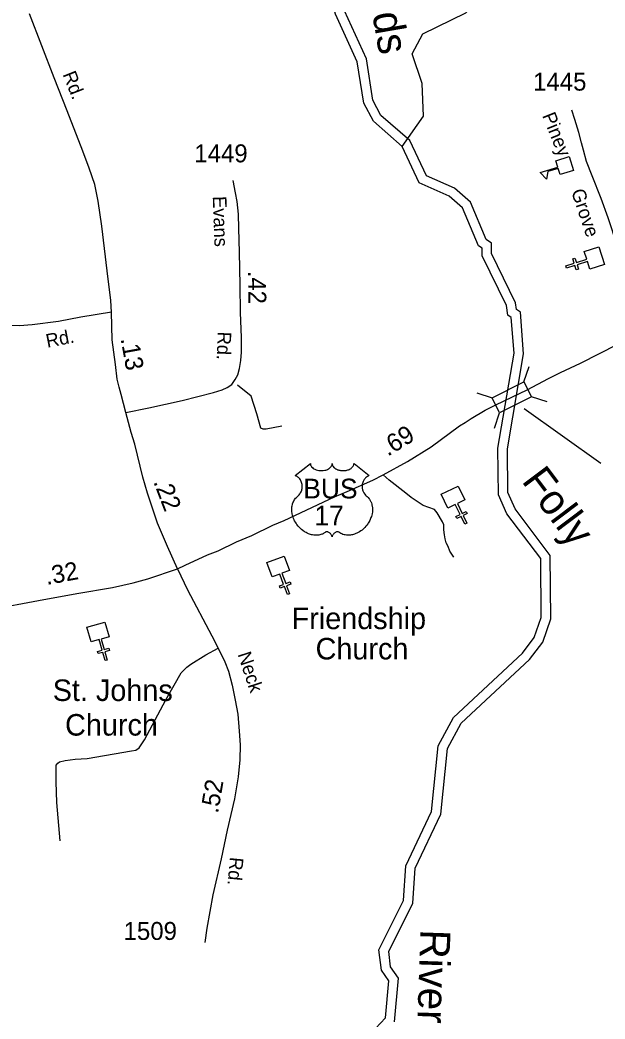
# Model space of a CAD drawing. Extents: x 2104537 to 2336408, y 34176 to 229611.
# Drawn here: x 2245467 to 2249543, y 104750 to 111712 of the extents above; entities that cross this region are included whole.
import ezdxf

# ---------------------------------------------------------------- set-up
doc = ezdxf.new("R2010")
doc.units = 0
for name, color, linetype in [('Exist Cultural Church CELL', 7, 'Continuous'), ('Exist Cultural Church Label', 7, 'Continuous'), ('Exist Cultural Educational Facility High CELL', 7, 'Continuous'), ('Exist Hydrographic Creek Single Shore', 7, 'Continuous'), ('Exist Hydrographic River Shore', 7, 'Continuous'), ('Exist Hydrographic River Shore Label', 7, 'Continuous'), ('Exist Road Non-System Type 51', 7, 'Continuous'), ('Exist Road Primary US Attributed', 7, 'Continuous'), ('Exist Road Primary US Mileage Hundredths English Label', 7, 'Continuous'), ('Exist Road Primary US Shield CELL', 7, 'Continuous'), ('Exist Road Primary US Shield Number Label', 7, 'Continuous'), ('Exist Road Primary US Structure Standard Bridge CELL', 7, 'Continuous'), ('Exist Road Primary US Structure Standard Bridge Number Label', 7, 'Continuous'), ('Exist Road Secondary Mileage Hundredths English Label', 7, 'Continuous'), ('Exist Road Secondary Type 51 Attributed', 7, 'Continuous'), ('Exist Road Secondary Type 51 Label', 7, 'Continuous'), ('Exist Road Secondary Type 51 Number Label', 7, 'Continuous')]:
    doc.layers.add(name, color=color, linetype=linetype)

msp = doc.modelspace()

# ---------------------------------------------------------------- linework, layer by layer
at = {"layer": 'Exist Cultural Church CELL'}
for points in [[(2249438.2, 109974.9), (2249420.8, 110029.2), (2249348.2, 110006.1), (2249357.9, 109975.6), (2249342.7, 109970.7), (2249333, 110001.2), (2249275.7, 109983), (2249270.8, 109998.3), (2249328.1, 110016.5), (2249318.4, 110047), (2249333.7, 110051.9), (2249343.4, 110021.4), (2249415.9, 110044.4), (2249398.6, 110099.4), (2249500, 110131.7), (2249539.6, 110007.2)], [(2248565.7, 108367), (2248514.5, 108342.2), (2248547.5, 108273.6), (2248576.3, 108287.5), (2248583.2, 108273.1), (2248554.4, 108259.2), (2248580.5, 108205), (2248566, 108198.1), (2248540, 108252.3), (2248511.1, 108238.4), (2248504.2, 108252.8), (2248533, 108266.7), (2248500, 108335.3), (2248448, 108310.4), (2248401.9, 108406.3), (2248519.6, 108463)], [(2247346, 107875.8), (2247292.6, 107855.9), (2247319.2, 107784.5), (2247349.2, 107795.7), (2247354.7, 107780.7), (2247324.7, 107769.5), (2247345.7, 107713.2), (2247330.7, 107707.6), (2247309.7, 107764), (2247279.7, 107752.8), (2247274.2, 107767.8), (2247304.1, 107778.9), (2247277.6, 107850.3), (2247223.5, 107830.3), (2247186.4, 107930.1), (2247308.9, 107975.6)], [(2246088.5, 107413.7), (2246033.8, 107397.9), (2246054.7, 107324.7), (2246085.5, 107333.5), (2246089.9, 107318.2), (2246059.1, 107309.4), (2246075.6, 107251.5), (2246060.2, 107247.1), (2246043.7, 107304.9), (2246012.9, 107296.1), (2246008.5, 107311.5), (2246039.3, 107320.3), (2246018.3, 107393.5), (2245962.9, 107377.8), (2245933.6, 107480.1), (2246059.2, 107516)]]:
    msp.add_lwpolyline(points, close=True, dxfattribs=at)
at = {"layer": 'Exist Cultural Educational Facility High CELL'}
msp.add_lwpolyline([(2249324.5, 110662.8), (2249231, 110633.7), (2249217.3, 110677.6), (2249145.6, 110655.3), (2249136.4, 110603.2), (2249091.7, 110648.6), (2249214.4, 110686.8), (2249200.8, 110730.7), (2249294.2, 110759.8)], close=True, dxfattribs=at)
at = {"layer": 'Exist Hydrographic Creek Single Shore'}
msp.add_lwpolyline([(2248130.1, 110831.1), (2248279.2, 111041.4), (2248268.1, 111268), (2248200.3, 111475.9), (2248274.3, 111615.6), (2248573.3, 111760.7), (2248664.3, 111844.2), (2248760.3, 112262.3)], dxfattribs=at)
at = {"layer": 'Exist Hydrographic River Shore'}
for points in [[(2248183.7, 110871.5), (2247981.4, 111047.1), (2247925.3, 111152.5), (2247880.7, 111440.1), (2247727.2, 111774.4), (2247618.7, 112176.4), (2247615.9, 112515.6), (2247656.1, 112927.7), (2247593.1, 113082.6), (2247415.8, 113238.8), (2246829.6, 113550.9)], [(2248130.1, 110831.1), (2247929.2, 111005.5), (2247862.1, 111131.5), (2247817.2, 111421), (2247665.3, 111752), (2247553.1, 112167.5), (2247550.3, 112518.5), (2247589.2, 112918), (2247538.2, 113043.6), (2247378.2, 113184.5), (2246809.2, 113487.4)], [(2247700.4, 104423), (2248013.3, 104758), (2248036.2, 105016.8), (2247986.2, 105089.9), (2247968.4, 105231.3), (2248140.2, 105575.7), (2248155.4, 105818.2), (2248335.2, 106195.3), (2248381.3, 106653.6), (2248488.4, 106851.6), (2248967.4, 107298.3), (2249050.2, 107408.3), (2249099.2, 107548.4), (2249095.3, 107958.5), (2248859.3, 108271.4), (2248800.3, 108403.8), (2248797.2, 108728.6), (2248909.3, 109389.1), (2248890.3, 109638.7), (2248865.3, 109655.6), (2248856.2, 109721.4), (2248687.3, 110069.1), (2248686.2, 110121.6), (2248661.2, 110138.5), (2248550.3, 110403.1), (2248458.2, 110483.6), (2248249.3, 110576.2), (2248130.1, 110831.1)], [(2248076.6, 104729.8), (2248103.7, 105034.4), (2248049.3, 105113.9), (2248035.9, 105219.8), (2248204.8, 105558.4), (2248220.1, 105801.4), (2248399.3, 106177.3), (2248445.3, 106633.9), (2248541, 106811), (2249016.3, 107254.3), (2249108.8, 107377), (2249164.9, 107537.6), (2249160.7, 107980.8), (2248916.2, 108305), (2248865.7, 108418.1), (2248862.8, 108723.4), (2248975.4, 109386), (2248953.3, 109675.4), (2248926.3, 109693.6), (2248919.8, 109740.7), (2248752.6, 110084.8), (2248751.2, 110157), (2248714.2, 110181.9), (2248604.9, 110442.5), (2248493.9, 110539.5), (2248298.3, 110626.2), (2248183.7, 110871.5)]]:
    msp.add_lwpolyline(points, dxfattribs=at)
at = {"layer": 'Exist Road Non-System Type 51'}
for points in [[(2247291.3, 108880.9), (2247183.6, 108861.4), (2247161.6, 108861.3), (2247145.7, 108867), (2247118.4, 108966.7), (2247078.8, 109090.2), (2246981.9, 109167.1)], [(2248490.4, 107967.5), (2248461.8, 108009.5), (2248451.3, 108043.3), (2248437, 108069.1), (2248428.7, 108097.1), (2248424.3, 108125), (2248419.9, 108159), (2248419.6, 108192.8), (2248411.2, 108214.8), (2248374.4, 108278.3), (2248356.3, 108300), (2248276, 108327.2), (2248193.3, 108384.2), (2248154.9, 108413.7), (2248040.4, 108504.3), (2247997.8, 108541.7)], [(2245748.2, 105991.8), (2245724.8, 106259.6), (2245718.9, 106403.5), (2245719.6, 106519.5), (2245731.3, 106533.6), (2245743.2, 106541.8), (2245783, 106552.2), (2245851, 106561.1), (2245934.9, 106566.1), (2246244.1, 106617.9), (2246274, 106624.3), (2246298.5, 106640.3), (2246335.1, 106695.1), (2246483.5, 106974.8), (2246590.1, 107161.5), (2246630.5, 107202.8), (2246658.3, 107223), (2246761.6, 107288.4), (2246848.9, 107333.3)]]:
    msp.add_lwpolyline(points, dxfattribs=at)
at = {"layer": 'Exist Road Primary US Attributed'}
for points in [[(2248894.1, 109083.3), (2248999.8, 109135.1), (2249150, 109212.8), (2249232.5, 109255.4), (2249371.7, 109320.7), (2249632.5, 109453), (2249820.2, 109539)], [(2246565, 107887.3), (2246618.1, 107912.7), (2246773.4, 107984.1), (2246847, 108012.9), (2246976.4, 108074.2), (2247081.6, 108120.1), (2247229.2, 108190.4), (2247308.8, 108223.3), (2247659.2, 108388.5), (2247746.9, 108425.4), (2247926.4, 108504.9), (2247997.8, 108541.7), (2248167, 108635.9), (2248331.7, 108736.9), (2248530.3, 108882.8), (2248568.7, 108907.3), (2248609.7, 108933.5), (2248709.2, 108992.3), (2248783.4, 109028.8), (2248894.1, 109083.3)], [(2244920.5, 107535.6), (2245006, 107551.5), (2245271.2, 107605.1), (2245597.4, 107665.5), (2245863.3, 107714.4), (2246110.9, 107757.6), (2246256.3, 107789.8), (2246358.4, 107817.8), (2246565, 107887.3)]]:
    msp.add_lwpolyline(points, dxfattribs=at)
at = {"layer": 'Exist Road Primary US Shield CELL'}
msp.add_lwpolyline([(2247490.2, 108621.8), (2247490.5, 108617.4), (2247491.5, 108612.2), (2247492.3, 108609.5), (2247494.8, 108604.3), (2247498.8, 108598.2), (2247504.4, 108592.2), (2247510.8, 108587), (2247515, 108584.3), (2247522.3, 108580.4), (2247530.5, 108576.9), (2247539.7, 108574.3), (2247549, 108572.4), (2247559.3, 108571.3), (2247569.4, 108571.1), (2247580.3, 108571.9), (2247592.3, 108574.2), (2247597.9, 108575.7), (2247604.1, 108577.8), (2247609.9, 108580.2), (2247616.2, 108583.6), (2247621.3, 108586.8), (2247625.3, 108589.7), (2247631, 108595.1), (2247635.5, 108600.7), (2247637.3, 108603.9), (2247639, 108606.9), (2247641.2, 108613.3), (2247641.8, 108616.1), (2247642.3, 108622), (2247642.6, 108617.1), (2247643.1, 108614), (2247644, 108611), (2247645.2, 108607.8), (2247647.5, 108603.2), (2247650, 108599.5), (2247654.7, 108593.9), (2247657.7, 108591.1), (2247660.4, 108588.9), (2247667.6, 108584), (2247676, 108579.7), (2247680.2, 108577.9), (2247684.4, 108576.4), (2247689.8, 108574.7), (2247695.4, 108573.4), (2247700.9, 108572.5), (2247706.6, 108571.6), (2247712.4, 108571.2), (2247717.1, 108571.1), (2247722.9, 108571.1), (2247728.2, 108571.5), (2247733.6, 108572.1), (2247739.7, 108573.1), (2247744.5, 108574.2), (2247750.9, 108575.9), (2247756.7, 108577.9), (2247761.8, 108580.1), (2247768.4, 108583.6), (2247773.7, 108586.9), (2247777.6, 108590), (2247782.2, 108594.3), (2247786.6, 108599.4), (2247789.2, 108603.1), (2247791, 108606.9), (2247792.7, 108611), (2247793.8, 108615.2), (2247794.3, 108618.9), (2247794.4, 108622.1), (2247900.6, 108537.4), (2247898.1, 108536.5), (2247892.4, 108533.7), (2247887.8, 108531), (2247880.5, 108525.8), (2247877.3, 108523), (2247874.2, 108520), (2247871.3, 108516.9), (2247868.8, 108513.9), (2247865.7, 108509.7), (2247862.9, 108505.4), (2247860.2, 108500.7), (2247858.2, 108496.6), (2247855, 108488.1), (2247853.4, 108482.7), (2247852.4, 108478.1), (2247851.1, 108468.6), (2247850.8, 108464.1), (2247850.8, 108459.6), (2247851.1, 108454.9), (2247851.5, 108450.4), (2247852.3, 108445.7), (2247853.1, 108441.5), (2247854.4, 108436.4), (2247856.3, 108430.5), (2247858.6, 108424.8), (2247863.5, 108415.6), (2247869.7, 108406.2), (2247874.2, 108400.9), (2247878.6, 108396.4), (2247885.1, 108390.8), (2247888.7, 108387.7), (2247892.8, 108383.6), (2247899.4, 108375.9), (2247902.1, 108372.3), (2247904.8, 108368.2), (2247907.4, 108364), (2247909.9, 108359.4), (2247911.9, 108355.5), (2247915.6, 108346.4), (2247918.3, 108337.5), (2247919.6, 108332.9), (2247921.6, 108322.5), (2247922.3, 108317.3), (2247923.1, 108307.1), (2247923.2, 108294.8), (2247922.2, 108283.1), (2247920, 108269.5), (2247918.2, 108261.4), (2247915.4, 108251.9), (2247912.7, 108243.6), (2247907.9, 108231.5), (2247903.6, 108222.7), (2247898, 108212.4), (2247894.1, 108206.2), (2247889.7, 108199.6), (2247884.1, 108191.9), (2247877.6, 108183.7), (2247869.7, 108175.1), (2247863.4, 108168.8), (2247855.1, 108161.4), (2247850.1, 108157.2), (2247842.9, 108151.8), (2247833.1, 108145.3), (2247823.5, 108139.7), (2247815.2, 108135.5), (2247808, 108132.4), (2247798.6, 108128.8), (2247782.9, 108124.5), (2247777.2, 108123.3), (2247770.4, 108122.3), (2247764, 108121.6), (2247757.9, 108121.3), (2247749.6, 108121.3), (2247741.4, 108121.9), (2247733.6, 108123), (2247725.5, 108124.7), (2247717, 108127.2), (2247709.3, 108130.2), (2247701.5, 108134.1), (2247688.4, 108142.4), (2247684.6, 108144.4), (2247682.5, 108144.9), (2247677.4, 108145.2), (2247672.6, 108144.2), (2247667.7, 108142.2), (2247664.8, 108140.7), (2247660.8, 108138.1), (2247657.8, 108135.7), (2247654.2, 108132.2), (2247651.7, 108129.4), (2247649.8, 108127.1), (2247646.1, 108121.3), (2247644.7, 108118.5), (2247643.4, 108114.9), (2247642.1, 108109.6), (2247640.5, 108116.3), (2247638.5, 108120.7), (2247636.3, 108124.5), (2247633.9, 108127.8), (2247630.2, 108132.1), (2247626.9, 108135.3), (2247622.9, 108138.5), (2247618.6, 108141.1), (2247615.2, 108142.9), (2247612, 108144), (2247608.2, 108145), (2247605.1, 108145.2), (2247602.5, 108145.2), (2247599, 108144.4), (2247594.2, 108140.9), (2247589.6, 108137.8), (2247584.6, 108134.7), (2247578.7, 108131.5), (2247574.4, 108129.5), (2247569.3, 108127.5), (2247563.2, 108125.5), (2247556.7, 108123.8), (2247550, 108122.5), (2247544.1, 108121.6), (2247537.8, 108121), (2247532, 108120.8), (2247526.1, 108120.9), (2247520.5, 108121.3), (2247514, 108121.9), (2247506, 108123.1), (2247499.3, 108124.6), (2247492.3, 108126.5), (2247485.1, 108128.7), (2247477.4, 108131.7), (2247467.7, 108135.9), (2247461, 108139.3), (2247450.4, 108145.4), (2247438, 108154), (2247428.6, 108161.6), (2247421.7, 108167.8), (2247411.6, 108178.1), (2247405.7, 108184.9), (2247396.3, 108196.9), (2247390.4, 108205.7), (2247386.5, 108212.1), (2247380.9, 108222.4), (2247377.8, 108228.8), (2247373.7, 108238.2), (2247370.6, 108246.8), (2247367.9, 108255), (2247366.5, 108260.2), (2247364.5, 108269.3), (2247363.3, 108275.8), (2247362.1, 108284.7), (2247361.4, 108294), (2247361.3, 108302.6), (2247361.5, 108309.8), (2247362.4, 108318.1), (2247363.8, 108327), (2247365.5, 108334.6), (2247367, 108340), (2247369.3, 108346.7), (2247372.2, 108354), (2247375.8, 108361.1), (2247379.1, 108366.9), (2247383.3, 108373.2), (2247387.5, 108378.5), (2247392.9, 108384.4), (2247398.5, 108389.8), (2247403.7, 108394), (2247409.9, 108400.1), (2247413.1, 108403.7), (2247416.9, 108408.8), (2247420, 108413.5), (2247422.5, 108417.7), (2247425.7, 108423.9), (2247427.6, 108428.6), (2247430.1, 108435.7), (2247431.3, 108440.8), (2247432.6, 108447.2), (2247433.4, 108453.3), (2247433.7, 108460.9), (2247433.5, 108467.2), (2247432.7, 108474.6), (2247431.3, 108481.6), (2247429.6, 108487.7), (2247427, 108494.8), (2247424.6, 108499.9), (2247420.5, 108506.9), (2247416, 108513.4), (2247411.3, 108518.6), (2247406.6, 108523.4), (2247402.1, 108526.9), (2247397.8, 108529.9), (2247392.4, 108533.2), (2247387.2, 108535.8), (2247383.9, 108537.1)], close=True, dxfattribs=at)
at = {"layer": 'Exist Road Primary US Structure Standard Bridge CELL'}
for p, q in [((2248978.5, 109189.3), (2249014.2, 109296.7)), ((2248649.3, 109114.4), (2248756.7, 109078.7)), ((2249029.3, 109088.1), (2249136.7, 109052.5)), ((2248772.9, 108867.8), (2248808.6, 108975.2))]:
    msp.add_line(p, q, dxfattribs=at)
msp.add_lwpolyline([(2248756.7, 109078.7), (2248978.3, 109189.8), (2249030.2, 109086.3), (2248808.6, 108975.2)], close=True, dxfattribs=at)
at = {"layer": 'Exist Road Primary US Structure Standard Bridge Number Label'}
msp.add_line((2248979.5, 109004.9), (2249514.8, 108623.9), dxfattribs=at)
at = {"layer": 'Exist Road Secondary Type 51 Attributed'}
for points in [[(2246104.7, 109675.8), (2246100.7, 109756.4), (2246074.1, 109962.8), (2246037.9, 110273.9), (2246013.1, 110449.6), (2245988.3, 110566), (2245950.1, 110678.7), (2245904.3, 110797), (2245795.5, 111077.7), (2245705.8, 111308.7), (2245534.1, 111755.4)], [(2249820.2, 109539), (2249783.9, 109644), (2249757.3, 109730.7), (2249701.3, 109926.6), (2249628.6, 110142.1), (2249564.3, 110332.5), (2249515.3, 110468.2), (2249453.8, 110626.3), (2249413.2, 110725.7), (2249393.6, 110805.4), (2249379.6, 110855.8), (2249361.5, 110927.2), (2249332.1, 111018.1), (2249312.5, 111082.5)], [(2246203.9, 108977.2), (2246366.1, 109008), (2246598.3, 109061.1), (2246816.5, 109115.7), (2246876.7, 109133.9), (2246911.6, 109150.7), (2246942.4, 109171.7), (2246967.6, 109205.3), (2246985.8, 109238.9), (2246997, 109283.6), (2247005.3, 109338.2), (2247009.5, 109397), (2247009.5, 109499.1), (2247003.9, 109674.1), (2247001.1, 109864.4), (2246995.6, 110092.5), (2246991.4, 110257.9), (2246990, 110358.6), (2246980.2, 110446.8), (2246969, 110506.9), (2246952.2, 110592.3)], [(2246104.7, 109675.8), (2245890.9, 109640.1), (2245736.4, 109611.5), (2245553.2, 109586.7), (2245463.5, 109580.9), (2245371.9, 109582.8), (2245278.4, 109598.1), (2245163.9, 109628.7), (2245026.5, 109687.8), (2244902.4, 109758.5), (2244831.8, 109808.1), (2244770.8, 109852), (2244704, 109909.3)], [(2246203.9, 108977.2), (2246171.4, 109101.7), (2246158.1, 109153.3), (2246144.7, 109208.6), (2246133.3, 109311.7), (2246110.4, 109481.7), (2246104.7, 109675.8)], [(2246565, 107887.3), (2246494.1, 108041.7), (2246426.3, 108206.1), (2246354.9, 108414.6), (2246322.8, 108525.2), (2246268.2, 108754.7), (2246241.6, 108837.2), (2246203.9, 108977.2)], [(2246565, 107887.3), (2246633.3, 107741.6), (2246803.9, 107420.8), (2246848.9, 107333.3), (2246894.5, 107239), (2246919.7, 107173.2), (2246946.3, 107075.3), (2246967.3, 106971.7), (2246985.4, 106873.8), (2246995.2, 106756.2), (2247000.8, 106660.2), (2246998, 106556.7), (2246988.2, 106437.7), (2246961.7, 106283.8), (2246911.3, 106066.9), (2246869.3, 105866.8), (2246812, 105614.9), (2246770, 105384), (2246754.6, 105283.3)]]:
    msp.add_lwpolyline(points, dxfattribs=at)

# ---------------------------------------------------------------- texts
at = {"layer": 'Exist Cultural Church Label'}
for s, p in [('Friendship', (2247359.9, 107467)), ('Church', (2247526.7, 107255.6)), ('St. Johns', (2245695.6, 106966)), ('Church', (2245781.7, 106725))]:
    msp.add_text(s, height=150, dxfattribs=at).set_placement(p)
at = {"layer": 'Exist Hydrographic River Shore Label'}
for s, rotation, p in [('Lockwoods', 279.78011, (2247733.1, 112845.7)), ('Folly', 307.02917, (2248957.6, 108497.8)), ('River', 268.14398, (2248257, 105376.5))]:
    msp.add_text(s, height=210, rotation=rotation, dxfattribs=at).set_placement(p)
at = {"layer": 'Exist Road Primary US Mileage Hundredths English Label'}
for s, rotation, p in [('.69', 31.51231, (2248029.7, 108667.6)), ('.32', 10.41839, (2245653.5, 107774.4))]:
    msp.add_text(s, height=125, rotation=rotation, dxfattribs=at).set_placement(p)
at = {"layer": 'Exist Road Primary US Shield Number Label'}
for s, p in [('BUS', (2247441.1, 108377.7)), ('17', (2247518.9, 108189.8))]:
    msp.add_text(s, height=137.5, dxfattribs=at).set_placement(p)
at = {"layer": 'Exist Road Secondary Mileage Hundredths English Label'}
for s, rotation, p in [('.42', 270.84176, (2247055.5, 109964)), ('.13', 280.20464, (2246168, 109490.4)), ('.22', 290.98894, (2246395.1, 108493.8)), ('.52', 80.20448, (2246846.6, 106178.6))]:
    msp.add_text(s, height=125, rotation=rotation, dxfattribs=at).set_placement(p)
at = {"layer": 'Exist Road Secondary Type 51 Label'}
for s, rotation, p in [('Rd.', 291.52954, (2245763.2, 111333)), ('Piney', 291.73679, (2249103.9, 111045.9)), ('Grove', 288.54577, (2249306.1, 110517.4)), ('Evans', 272.04386, (2246810.3, 110482.5)), ('Rd.', 11.07687, (2245657.7, 109427)), ('Rd.', 267.74962, (2246845.2, 109541.3)), ('Neck', 288.27914, (2246982.6, 107291.8)), ('Rd.', 264.63455, (2246930.7, 105881.3))]:
    msp.add_text(s, height=95, rotation=rotation, dxfattribs=at).set_placement(p)
at = {"layer": 'Exist Road Secondary Type 51 Number Label'}
for s, p in [('1445', (2249041.8, 111219.4)), ('1449', (2246681.7, 110719.6)), ('1509', (2246189.1, 105301.2))]:
    msp.add_text(s, height=125, dxfattribs=at).set_placement(p)

doc.saveas('drawing.dxf')
